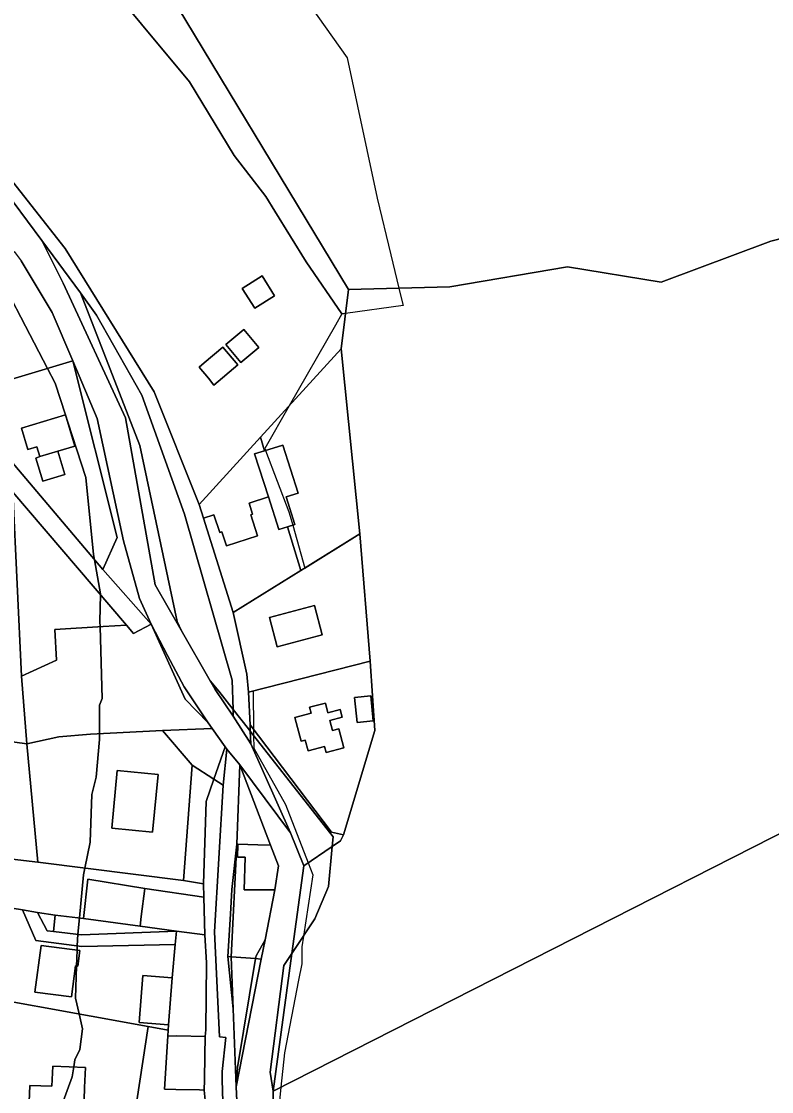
# Model space of a CAD drawing. Extents: x -477304 to -465429, y -1159113 to -1149210.
# Drawn here: x -473187.6 to -473001.2, y -1153190.2 to -1152924.3 of the extents above; entities that cross this region are included whole.
import ezdxf

# ---------------------------------------------------------------- set-up
doc = ezdxf.new("R2010")
doc.units = 0
for name, color, linetype in [('BPEJ_s', 7, 'Continuous'), ('orna_s', 7, 'Continuous'), ('ostatni_s', 7, 'Continuous'), ('PUPFL_s', 7, 'Continuous'), ('trav_porost_s', 7, 'Continuous'), ('voda_s', 7, 'Continuous'), ('zahrada_s', 7, 'Continuous')]:
    doc.layers.add(name, color=color, linetype=linetype)

msp = doc.modelspace()

# ---------------------------------------------------------------- linework, layer by layer
at = {"layer": 'BPEJ_s'}
for points in [[(-473127.06, -1152904.4), (-473106.63, -1152933.34), (-473099.18, -1152968.24), (-473095.78, -1152982.28), (-473093.77, -1152990.57), (-473093.43, -1152992), (-473092.73, -1152994.89), (-473107.03, -1152996.86), (-473107.36, -1152996.9), (-473107.95, -1152996.98), (-473116.84, -1152983.98), (-473124.62, -1152971.42), (-473126.85, -1152967.81), (-473134.72, -1152957.6), (-473145.78, -1152939.3), (-473169.61, -1152910.57)], [(-473127.06, -1152904.4), (-473106.63, -1152933.34), (-473099.18, -1152968.24), (-473095.78, -1152982.28), (-473093.77, -1152990.57), (-473093.43, -1152992), (-473092.73, -1152994.89), (-473107.03, -1152996.86), (-473107.36, -1152996.9), (-473107.95, -1152996.98), (-473109.52, -1152999.73), (-473120.99, -1153019.77), (-473127.06, -1153030.37), (-473126.87, -1153030.87), (-473121.1, -1153046.12), (-473120.15, -1153049.46), (-473117.11, -1153060.1), (-473103.45, -1153051.64), (-473100.93, -1153083.21), (-473129.97, -1153090.67), (-473129.87, -1153100.2), (-473129.86, -1153101.68), (-473129.83, -1153104.84), (-473121.95, -1153118.89), (-473116.29, -1153133.39), (-473115.14, -1153136.33), (-473117.5, -1153151.57), (-473117.91, -1153154.21), (-473117.91, -1153158.46), (-473118.69, -1153162.52), (-473122.16, -1153180.59), (-473123.07, -1153189.07), (-473123.44, -1153192.51)], [(-473169.61, -1152910.57), (-473145.78, -1152939.3), (-473134.72, -1152957.6), (-473126.85, -1152967.81), (-473124.62, -1152971.42), (-473116.84, -1152983.98), (-473107.95, -1152996.98), (-473109.52, -1152999.73), (-473120.99, -1153019.77), (-473127.06, -1153030.37), (-473126.87, -1153030.87), (-473121.1, -1153046.12), (-473120.15, -1153049.46), (-473117.11, -1153060.1), (-473103.45, -1153051.64), (-473100.93, -1153083.21), (-473129.97, -1153090.67), (-473129.87, -1153100.2), (-473129.86, -1153101.68), (-473129.83, -1153104.84), (-473121.95, -1153118.89), (-473116.29, -1153133.39), (-473115.14, -1153136.33), (-473117.5, -1153151.57), (-473117.91, -1153154.21), (-473117.91, -1153158.46), (-473118.69, -1153162.52), (-473122.16, -1153180.59), (-473123.07, -1153189.07), (-473123.44, -1153192.51)], [(-473191.1, -1152991.22), (-473186.55, -1153000), (-473181.09, -1153010.54), (-473179.19, -1153014.2), (-473176.62, -1153022.06), (-473176.03, -1153023.87), (-473171.53, -1153037.6), (-473169.61, -1153056.75), (-473169.38, -1153058.08), (-473167.91, -1153066.54), (-473167.92, -1153066.71), (-473168.05, -1153073.36), (-473168.01, -1153074.7), (-473167.49, -1153092.5), (-473168.12, -1153094.2), (-473168.12, -1153101.24), (-473168.12, -1153102.71), (-473168.98, -1153112.08), (-473170.04, -1153116.33), (-473170.47, -1153128.25), (-473171.82, -1153134.67), (-473172.17, -1153136.33), (-473173.15, -1153147.04), (-473173.53, -1153151.1), (-473173.66, -1153152.51), (-473173.7, -1153154.02), (-473173.73, -1153155.06), (-473173.85, -1153158.99), (-473174.08, -1153166.97), (-473173.21, -1153170.89), (-473172.38, -1153174.63), (-473173.02, -1153179.74), (-473174.3, -1153182.29), (-473174.56, -1153184.07), (-473174.93, -1153186.55), (-473181.53, -1153204.42)], [(-473181.53, -1153204.42), (-473174.93, -1153186.55), (-473174.56, -1153184.07), (-473174.3, -1153182.29), (-473173.02, -1153179.74), (-473172.38, -1153174.63), (-473173.21, -1153170.89), (-473174.08, -1153166.97), (-473173.85, -1153158.99), (-473173.73, -1153155.06), (-473173.7, -1153154.02), (-473173.66, -1153152.51), (-473173.53, -1153151.1), (-473173.15, -1153147.04), (-473172.17, -1153136.33), (-473171.82, -1153134.67), (-473170.47, -1153128.25), (-473170.04, -1153116.33), (-473168.98, -1153112.08), (-473168.12, -1153102.71), (-473168.12, -1153101.24), (-473168.12, -1153094.2), (-473167.49, -1153092.5), (-473168.01, -1153074.7), (-473168.05, -1153073.36), (-473167.92, -1153066.71), (-473167.91, -1153066.54), (-473169.38, -1153058.08), (-473169.61, -1153056.75), (-473171.53, -1153037.6), (-473176.03, -1153023.87), (-473176.62, -1153022.06), (-473179.19, -1153014.2), (-473181.09, -1153010.54), (-473186.55, -1153000), (-473191.1, -1152991.22)]]:
    msp.add_lwpolyline(points, dxfattribs=at)
at = {"layer": 'orna_s'}
for points in [[(-473189.65, -1153041.26), (-473187.54, -1153086.94), (-473186.18, -1153103.82), (-473201.17, -1153101.71), (-473250.13, -1153100.15), (-473241.29, -1153011.86), (-473260.01, -1152977.49), (-473237.02, -1152967.24), (-473235.51, -1152967.79), (-473222, -1152980.76), (-473210.25, -1152996.33), (-473196.23, -1153031.56)], [(-473139.73, -1153112.6), (-473141.62, -1153118.09), (-473142.32, -1153138.6), (-473147.26, -1153137.76), (-473145.12, -1153109.1)], [(-473150.99, -1153173.57), (-473150.11, -1153161.9), (-473149.33, -1153153.68), (-473149.01, -1153150.32), (-473142.01, -1153151.28), (-473141.56, -1153158.17), (-473141.76, -1153174.87), (-473141.88, -1153176.51), (-473148.94, -1153176.37), (-473151.21, -1153176.42), (-473151.09, -1153174.89)]]:
    msp.add_lwpolyline(points, close=True, dxfattribs=at)
at = {"layer": 'ostatni_s'}
for points in [[(-473243, -1152850.17), (-473247.66, -1152858.37), (-473222.2, -1152871.75), (-473217.56, -1152862.11), (-473155.08, -1152910.13), (-473106.29, -1152990.89), (-473108.13, -1153005.67), (-473128.13, -1153027.6), (-473143.38, -1153044.31), (-473154.55, -1153016.3), (-473176.7, -1152980.7), (-473193.51, -1152959.46), (-473199.49, -1152945.03), (-473212.99, -1152929.2), (-473242.38, -1152916.54), (-473279.3, -1152889.81), (-473307.22, -1152848.58), (-473315.8, -1152823.53), (-473244.36, -1152843.64), (-473217.56, -1152862.11)], [(-473155.33, -1153074.04), (-473159.67, -1153076.36), (-473161.43, -1153074.3), (-473189.65, -1153041.26), (-473196.23, -1153031.56), (-473210.25, -1152996.33), (-473222, -1152980.76), (-473235.51, -1152967.79), (-473237.02, -1152967.24), (-473260.01, -1152977.49), (-473264.74, -1152979.6), (-473265.86, -1152975.97), (-473240.63, -1152961.29), (-473231.92, -1152965.43), (-473212.28, -1152984.68), (-473206.3, -1152995.03), (-473204.09, -1153000.76), (-473198.54, -1153015.77), (-473195.72, -1153023.58), (-473192.94, -1153030.35), (-473167.33, -1153060.5)], [(-473189.38, -1152981.44), (-473187.58, -1152983.76), (-473179.88, -1152996.59), (-473174.8, -1153008.65), (-473198.54, -1153015.77), (-473205.5, -1152992.46)], [(-473132.68, -1152990.65), (-473127.75, -1152987.5), (-473124.64, -1152992.43), (-473129.55, -1152995.53)], [(-473132.68, -1152990.65), (-473129.55, -1152995.53), (-473124.64, -1152992.43), (-473127.75, -1152987.5)], [(-473136.78, -1153004.58), (-473132.31, -1153000.86), (-473128.58, -1153005.31), (-473133.07, -1153009.07)], [(-473136.78, -1153004.58), (-473133.07, -1153009.07), (-473128.58, -1153005.31), (-473132.31, -1153000.86)], [(-473141.1, -1153012.94), (-473143.42, -1153010.2), (-473142.18, -1153009.15), (-473137.49, -1153005.22), (-473133.77, -1153009.64), (-473139.71, -1153014.64)], [(-473142.18, -1153009.15), (-473143.42, -1153010.2), (-473141.1, -1153012.94), (-473139.71, -1153014.64), (-473133.77, -1153009.64), (-473137.49, -1153005.22)], [(-473118.12, -1153060.73), (-473121.41, -1153049.85), (-473119.61, -1153049.3), (-473121.81, -1153042.41), (-473118.83, -1153041.46), (-473122.62, -1153029.56), (-473127.12, -1153030.95), (-473128.13, -1153027.6), (-473108.13, -1153005.67), (-473103.45, -1153051.64)], [(-473192.94, -1153030.35), (-473195.72, -1153023.58), (-473198.54, -1153015.77), (-473174.8, -1153008.65), (-473163.76, -1153052.51), (-473167.33, -1153060.5)], [(-473174.26, -1153029.78), (-473178.49, -1153031.04), (-473182.97, -1153032.39), (-473183.7, -1153029.96), (-473185.95, -1153030.63), (-473187.54, -1153025.33), (-473176.57, -1153022.05)], [(-473174.26, -1153029.78), (-473176.57, -1153022.05), (-473187.54, -1153025.33), (-473185.95, -1153030.63), (-473183.7, -1153029.96), (-473182.97, -1153032.39), (-473183.96, -1153032.76), (-473182.21, -1153038.55), (-473176.76, -1153036.82), (-473178.49, -1153031.04)], [(-473130.1, -1153046.71), (-473130.58, -1153046.87), (-473128.87, -1153052.07), (-473136.56, -1153054.6), (-473137.72, -1153051.09), (-473138.26, -1153051.26), (-473139.71, -1153046.84), (-473142.32, -1153047.7), (-473143.38, -1153044.31), (-473128.13, -1153027.6), (-473127.12, -1153030.95), (-473129.64, -1153031.73), (-473126.19, -1153042.4), (-473131, -1153043.98)], [(-473123.57, -1153050.52), (-473126.19, -1153042.4), (-473129.64, -1153031.73), (-473127.12, -1153030.95), (-473122.62, -1153029.56), (-473118.83, -1153041.46), (-473121.81, -1153042.41), (-473119.61, -1153049.3), (-473121.41, -1153049.85)], [(-473178.49, -1153031.04), (-473176.76, -1153036.82), (-473182.21, -1153038.55), (-473183.96, -1153032.76), (-473182.97, -1153032.39)], [(-473112.8, -1153076.7), (-473124, -1153079.66), (-473125.95, -1153072.39), (-473114.75, -1153069.43)], [(-473170.41, -1153101.35), (-473178.3, -1153102.01), (-473186.18, -1153103.82), (-473187.54, -1153086.94), (-473178.8, -1153082.97), (-473179.26, -1153075.38), (-473167.28, -1153074.66), (-473161.43, -1153074.3), (-473159.67, -1153076.36), (-473155.33, -1153074.04), (-473146.91, -1153092.7), (-473141.18, -1153098.58), (-473140.15, -1153099.94), (-473152.47, -1153100.47)], [(-473100.93, -1153083.21), (-473099.75, -1153100.45), (-473107.57, -1153126.38), (-473110.53, -1153125.72), (-473130.75, -1153099.05), (-473131.1, -1153090.96)], [(-473104.12, -1153098.46), (-473104.78, -1153092.28), (-473100.78, -1153091.88), (-473100.15, -1153098.09)], [(-473100.15, -1153098.09), (-473100.78, -1153091.88), (-473104.78, -1153092.28), (-473104.12, -1153098.46)], [(-473108.65, -1153100.09), (-473107.41, -1153104.81), (-473111.87, -1153105.93), (-473112.23, -1153104.45), (-473116.32, -1153105.51), (-473117.07, -1153102.87), (-473118.02, -1153103.14), (-473119.59, -1153097.25), (-473115.56, -1153096.2), (-473115.96, -1153094.68), (-473112.04, -1153093.67), (-473111.44, -1153096.06), (-473108.38, -1153095.25), (-473107.88, -1153097.17), (-473110.94, -1153098.01), (-473110.3, -1153100.49)], [(-473118.02, -1153103.14), (-473117.07, -1153102.87), (-473116.32, -1153105.51), (-473112.23, -1153104.45), (-473111.87, -1153105.93), (-473107.41, -1153104.81), (-473108.65, -1153100.09), (-473110.3, -1153100.49), (-473110.94, -1153098.01), (-473107.88, -1153097.17), (-473108.38, -1153095.25), (-473111.44, -1153096.06), (-473112.04, -1153093.67), (-473115.96, -1153094.68), (-473115.56, -1153096.2), (-473119.59, -1153097.25)], [(-473152.47, -1153100.47), (-473140.15, -1153099.94), (-473136.96, -1153104.52), (-473139.73, -1153112.6), (-473145.12, -1153109.1)], [(-473110.53, -1153125.72), (-473107.57, -1153126.38), (-473108.31, -1153127.89), (-473110.33, -1153129.28), (-473110.12, -1153126.93), (-473130.69, -1153100.62), (-473130.75, -1153099.05)], [(-473136.96, -1153104.52), (-473136.55, -1153105.11), (-473137.41, -1153114.03), (-473139.73, -1153112.6)], [(-473165.13, -1153124.72), (-473163.73, -1153110.42), (-473153.55, -1153111.44), (-473154.97, -1153125.74)], [(-473137.71, -1153185.19), (-473137.71, -1153187.23), (-473137.39, -1153195.48), (-473141.54, -1153195.62), (-473142.14, -1153189.81), (-473142.09, -1153187.27), (-473141.98, -1153181.25), (-473141.88, -1153176.51), (-473141.76, -1153174.87), (-473141.56, -1153158.17), (-473142.01, -1153151.28), (-473142.24, -1153141.88), (-473142.32, -1153138.6), (-473141.62, -1153118.09), (-473139.73, -1153112.6), (-473137.41, -1153114.03), (-473139.58, -1153150.53), (-473138.31, -1153176.56), (-473136.77, -1153176.76)], [(-473134.01, -1153128.7), (-473135.42, -1153156.7), (-473136.26, -1153156.6), (-473135.59, -1153146.12), (-473135.25, -1153139.97)], [(-473127.42, -1153140.05), (-473132.22, -1153140.06), (-473132, -1153131.95), (-473133.89, -1153131.9), (-473133.8, -1153128.7), (-473128.8, -1153128.84), (-473125.68, -1153128.92), (-473123.64, -1153134.1), (-473124.62, -1153140.04)], [(-473158.08, -1153149.08), (-473172.15, -1153147.15), (-473171.04, -1153137.41), (-473156.93, -1153139.69), (-473157.79, -1153146.7)], [(-473149.01, -1153150.32), (-473158.08, -1153149.08), (-473157.79, -1153146.7), (-473156.93, -1153139.69), (-473142.24, -1153141.88), (-473142.01, -1153151.28)], [(-473183.96, -1153152.62), (-473187.25, -1153145.05), (-473183.52, -1153145.65), (-473181.16, -1153150.22), (-473179.62, -1153150.4), (-473172.61, -1153151.2), (-473149.01, -1153150.32), (-473149.33, -1153153.68), (-473172.57, -1153154.17)], [(-473183.52, -1153145.65), (-473179.16, -1153146.35), (-473179.62, -1153150.4), (-473181.16, -1153150.22)], [(-473149.01, -1153150.32), (-473172.61, -1153151.2), (-473179.62, -1153150.4), (-473179.16, -1153146.35), (-473172.15, -1153147.15), (-473158.08, -1153149.08)], [(-473182.68, -1153153.9), (-473173.06, -1153155.15), (-473173.56, -1153159.02), (-473174.14, -1153158.95), (-473175.14, -1153166.68), (-473184.19, -1153165.51)], [(-473136.26, -1153156.6), (-473135.42, -1153156.7), (-473134.94, -1153169.65)], [(-473125.01, -1153190.05), (-473125.76, -1153185.36), (-473122.32, -1153158.9), (-473120.33, -1153155.87)], [(-473150.11, -1153161.9), (-473150.99, -1153173.57), (-473158.28, -1153173.02), (-473157.4, -1153161.35)], [(-473143.33, -1153189.78), (-473149.2, -1153189.67), (-473152.03, -1153189.62), (-473151.21, -1153176.42), (-473148.94, -1153176.37), (-473141.88, -1153176.51), (-473141.98, -1153181.25), (-473142.09, -1153187.27), (-473142.14, -1153189.81)], [(-473184.54, -1153218.38), (-473184.11, -1153209.17), (-473185.71, -1153194.73), (-473185.47, -1153188.66), (-473179.97, -1153188.87), (-473179.78, -1153183.86), (-473171.66, -1153184.18), (-473171.85, -1153189.21), (-473172.09, -1153195.27), (-473172.47, -1153209.71), (-473172.86, -1153218.21), (-473175.17, -1153218.1), (-473175.2, -1153218.81)]]:
    msp.add_lwpolyline(points, close=True, dxfattribs=at)
for points in [[(-473193.51, -1152959.46), (-473176.7, -1152980.7), (-473154.55, -1153016.3), (-473143.38, -1153044.31), (-473142.32, -1153047.7), (-473134.97, -1153071.17), (-473131.58, -1153086.48), (-473131.1, -1153090.96), (-473130.75, -1153099.05), (-473130.69, -1153100.62), (-473131.15, -1153100.03), (-473134.95, -1153095.21), (-473135.16, -1153088), (-473147.06, -1153046.72), (-473157.6, -1153017.12), (-473168.92, -1152997.26), (-473172.84, -1152991.76), (-473182.49, -1152978.74), (-473189.64, -1152969.09)], [(-473137.39, -1153195.48), (-473137.71, -1153187.23), (-473137.71, -1153185.19), (-473136.77, -1153176.76), (-473138.31, -1153176.56), (-473139.58, -1153150.53), (-473137.41, -1153114.03), (-473136.55, -1153105.11), (-473133.32, -1153108.97), (-473134.01, -1153128.7), (-473135.25, -1153139.97), (-473135.59, -1153146.12), (-473136.26, -1153156.6), (-473134.94, -1153169.65), (-473134.23, -1153189.01), (-473132.85, -1153216.99)]]:
    msp.add_lwpolyline(points, dxfattribs=at)
at = {"layer": 'PUPFL_s'}
for points in [[(-472962.85, -1152969.01), (-473001.34, -1152978.85), (-473028.57, -1152989.07), (-473051.84, -1152985.25), (-473081.12, -1152990.24), (-473106.29, -1152990.89), (-473155.08, -1152910.13), (-473217.56, -1152862.11), (-473244.36, -1152843.64), (-473315.8, -1152823.53), (-473324.18, -1152791.02), (-473323.92, -1152790.07), (-473317.27, -1152783.1), (-473301.51, -1152764.2), (-473300.42, -1152747.86), (-473284.2, -1152723.81)], [(-472921.39, -1153086.53), (-473125.01, -1153190.05), (-473120.33, -1153155.87), (-473114.68, -1153147.28), (-473111.22, -1153139.19), (-473110.33, -1153129.28), (-473108.31, -1153127.89), (-473107.57, -1153126.38), (-473099.75, -1153100.45), (-473100.93, -1153083.21), (-473103.45, -1153051.64), (-473108.13, -1153005.67), (-473106.29, -1152990.89), (-473081.12, -1152990.24), (-473051.84, -1152985.25), (-473028.57, -1152989.07), (-473001.34, -1152978.85), (-472962.85, -1152969.01)], [(-472989.89, -1153297.74), (-473017.14, -1153304.45), (-473033.54, -1153306.76), (-473037.01, -1153331.16), (-473044.24, -1153335.78), (-473063.85, -1153342.12), (-473076.72, -1153342.94), (-473097.59, -1153339.59), (-473122.24, -1153358.79), (-473115.3, -1153328.95), (-473117.58, -1153303.14), (-473122.57, -1153286.96), (-473126.19, -1153259.13), (-473125.15, -1153250.7), (-473125.01, -1153190.05), (-472921.39, -1153086.53)]]:
    msp.add_lwpolyline(points, dxfattribs=at)
at = {"layer": 'trav_porost_s'}
for points in [[(-473135.16, -1153088), (-473134.95, -1153095.21), (-473138.51, -1153090.69), (-473140.69, -1153088.09), (-473147.88, -1153075.56), (-473148.84, -1153073.41), (-473158.12, -1153029.62), (-473172.84, -1152991.76), (-473168.92, -1152997.26), (-473157.6, -1153017.12), (-473147.06, -1153046.72)], [(-473158.19, -1153067.69), (-473155.33, -1153074.04), (-473167.33, -1153060.5), (-473163.76, -1153052.51), (-473174.8, -1153008.65), (-473168.77, -1153022.95), (-473162.23, -1153053.32)], [(-473189.65, -1153041.26), (-473161.43, -1153074.3), (-473167.28, -1153074.66), (-473179.26, -1153075.38), (-473178.8, -1153082.97), (-473187.54, -1153086.94)], [(-473218.28, -1153106.93), (-473228.69, -1153106.44), (-473251.05, -1153105.39), (-473250.13, -1153100.15), (-473201.17, -1153101.71), (-473186.18, -1153103.82), (-473183.49, -1153133.2), (-473221.78, -1153128.69)], [(-473210.01, -1153141.39), (-473223.51, -1153139.4), (-473221.78, -1153128.69), (-473183.49, -1153133.2), (-473147.26, -1153137.76), (-473142.32, -1153138.6), (-473142.24, -1153141.88), (-473156.93, -1153139.69), (-473171.04, -1153137.41), (-473172.15, -1153147.15), (-473179.16, -1153146.35), (-473183.52, -1153145.65), (-473187.25, -1153145.05)], [(-473162.66, -1153247.75), (-473161.26, -1153275.68), (-473161.38, -1153293.16), (-473212.48, -1153288.12), (-473232.49, -1153286.06), (-473256.59, -1153283.58), (-473284.7, -1153280.68), (-473275.31, -1153209.33), (-473290.83, -1153199.18), (-473285.76, -1153190.33), (-473275.98, -1153161.94), (-473258.53, -1153165.66), (-473240.8, -1153169.43), (-473234.42, -1153137.67), (-473223.51, -1153139.4), (-473228.3, -1153161.09), (-473211.92, -1153163.9), (-473156.07, -1153173.99), (-473159.5, -1153196.32), (-473160.17, -1153199.98), (-473161.23, -1153209.62), (-473162.1, -1153220.62)], [(-473134.23, -1153189.01), (-473134.94, -1153169.65), (-473135.42, -1153156.7), (-473129.37, -1153157.16), (-473133.85, -1153184.17)], [(-473172.86, -1153218.21), (-473172.47, -1153209.71), (-473172.09, -1153195.27), (-473171.85, -1153189.21), (-473171.66, -1153184.18), (-473179.78, -1153183.86), (-473179.97, -1153188.87), (-473185.47, -1153188.66), (-473185.71, -1153194.73), (-473184.11, -1153209.17), (-473184.54, -1153218.38), (-473175.2, -1153218.81), (-473175.17, -1153218.1)]]:
    msp.add_lwpolyline(points, close=True, dxfattribs=at)
at = {"layer": 'voda_s'}
for points in [[(-473189.64, -1152969.09), (-473182.49, -1152978.74), (-473177.19, -1152989.28), (-473161.71, -1153022.74), (-473154.36, -1153064.28), (-473147.88, -1153075.56), (-473140.69, -1153088.09), (-473139.43, -1153090.29), (-473134.97, -1153096.87), (-473130.57, -1153103.75), (-473120.67, -1153125.9), (-473133.32, -1153108.97), (-473136.55, -1153105.11), (-473136.96, -1153104.52), (-473140.15, -1153099.94), (-473141.18, -1153098.58), (-473147.1, -1153089.6), (-473151.27, -1153081.85), (-473155.33, -1153074.04), (-473158.19, -1153067.69), (-473162.23, -1153053.32), (-473168.77, -1153022.95), (-473174.8, -1153008.65), (-473179.88, -1152996.59), (-473187.58, -1152983.76)], [(-473132.85, -1153216.99), (-473134.23, -1153189.01), (-473127.97, -1153157.26), (-473127.02, -1153152.44), (-473124.62, -1153140.04), (-473123.64, -1153134.1), (-473125.68, -1153128.92), (-473133.32, -1153108.97), (-473120.67, -1153125.9), (-473117.35, -1153134.12), (-473120.33, -1153155.87), (-473122.32, -1153158.9), (-473125.76, -1153185.36), (-473125.01, -1153190.05), (-473125.15, -1153250.7)]]:
    msp.add_lwpolyline(points, dxfattribs=at)
for points in [[(-473158.12, -1153029.62), (-473148.84, -1153073.41), (-473147.88, -1153075.56), (-473154.36, -1153064.28), (-473161.71, -1153022.74), (-473177.19, -1152989.28), (-473182.49, -1152978.74), (-473172.84, -1152991.76)], [(-473155.33, -1153074.04), (-473151.27, -1153081.85), (-473147.1, -1153089.6), (-473141.18, -1153098.58), (-473146.91, -1153092.7)], [(-473140.69, -1153088.09), (-473138.51, -1153090.69), (-473134.95, -1153095.21), (-473134.97, -1153096.87), (-473139.43, -1153090.29)], [(-473134.97, -1153096.87), (-473134.95, -1153095.21), (-473131.15, -1153100.03), (-473130.69, -1153100.62), (-473130.57, -1153103.75)], [(-473117.35, -1153134.12), (-473120.67, -1153125.9), (-473130.57, -1153103.75), (-473130.69, -1153100.62), (-473110.12, -1153126.93), (-473110.33, -1153129.28)], [(-473111.22, -1153139.19), (-473114.68, -1153147.28), (-473120.33, -1153155.87), (-473117.35, -1153134.12), (-473110.33, -1153129.28)], [(-473127.97, -1153157.26), (-473129.37, -1153157.16), (-473129.26, -1153156.48), (-473127.02, -1153152.44)], [(-473127.97, -1153157.26), (-473134.23, -1153189.01), (-473133.85, -1153184.17), (-473129.37, -1153157.16)]]:
    msp.add_lwpolyline(points, close=True, dxfattribs=at)
at = {"layer": 'zahrada_s'}
for points in [[(-473142.32, -1153047.7), (-473139.71, -1153046.84), (-473138.26, -1153051.26), (-473137.72, -1153051.09), (-473136.56, -1153054.6), (-473128.87, -1153052.07), (-473130.58, -1153046.87), (-473130.1, -1153046.71), (-473131, -1153043.98), (-473126.19, -1153042.4), (-473123.57, -1153050.52), (-473121.41, -1153049.85), (-473118.12, -1153060.73), (-473134.97, -1153071.17)], [(-473131.58, -1153086.48), (-473134.97, -1153071.17), (-473118.12, -1153060.73), (-473103.45, -1153051.64), (-473100.93, -1153083.21), (-473131.1, -1153090.96)], [(-473112.8, -1153076.7), (-473114.75, -1153069.43), (-473125.95, -1153072.39), (-473124, -1153079.66)], [(-473170.41, -1153101.35), (-473152.47, -1153100.47), (-473145.12, -1153109.1), (-473147.26, -1153137.76), (-473183.49, -1153133.2), (-473186.18, -1153103.82), (-473178.3, -1153102.01)], [(-473128.8, -1153128.84), (-473133.8, -1153128.7), (-473134.01, -1153128.7), (-473133.32, -1153108.97), (-473125.68, -1153128.92)], [(-473165.13, -1153124.72), (-473154.97, -1153125.74), (-473153.55, -1153111.44), (-473163.73, -1153110.42)], [(-473129.26, -1153156.48), (-473129.37, -1153157.16), (-473135.42, -1153156.7), (-473134.01, -1153128.7), (-473133.8, -1153128.7), (-473133.89, -1153131.9), (-473132, -1153131.95), (-473132.22, -1153140.06), (-473127.42, -1153140.05), (-473124.62, -1153140.04), (-473127.02, -1153152.44)], [(-473210.01, -1153141.39), (-473187.25, -1153145.05), (-473183.96, -1153152.62), (-473172.57, -1153154.17), (-473149.33, -1153153.68), (-473150.11, -1153161.9), (-473157.4, -1153161.35), (-473158.28, -1153173.02), (-473150.99, -1153173.57), (-473151.09, -1153174.89), (-473156.07, -1153173.99), (-473211.92, -1153163.9)], [(-473174.14, -1153158.95), (-473173.56, -1153159.02), (-473173.06, -1153155.15), (-473182.68, -1153153.9), (-473184.19, -1153165.51), (-473175.14, -1153166.68)], [(-473149.2, -1153189.67), (-473143.33, -1153189.78), (-473142.14, -1153189.81), (-473141.54, -1153195.62), (-473159.5, -1153196.32), (-473156.07, -1153173.99), (-473151.09, -1153174.89), (-473151.21, -1153176.42), (-473152.03, -1153189.62)]]:
    msp.add_lwpolyline(points, close=True, dxfattribs=at)

doc.saveas('drawing.dxf')
